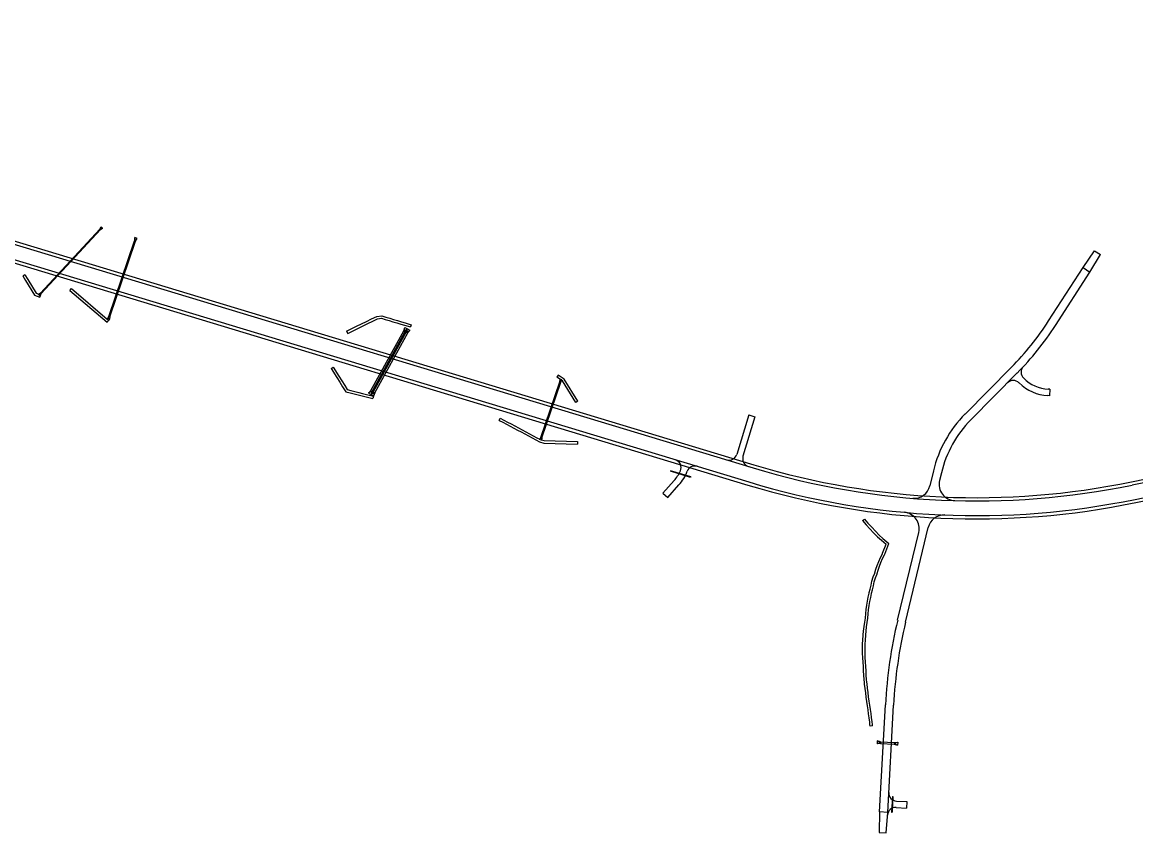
# Model space of a CAD drawing. Extents: x 978516 to 993312, y 1836504 to 1846212.
# Drawn here: x 981845 to 984578, y 1836928 to 1838917 of the extents above; entities that cross this region are included whole.
import ezdxf

# ---------------------------------------------------------------- set-up
doc = ezdxf.new("R2010")
doc.units = 0
for name, color, linetype in [('R_CONCRETE', 7, 'Continuous'), ('R_Drainage', 7, 'Continuous'), ('R_Proposed Road', 7, 'Continuous')]:
    doc.layers.add(name, color=color, linetype=linetype)

msp = doc.modelspace()

# ---------------------------------------------------------------- linework, layer by layer
at = {"layer": 'R_CONCRETE'}
for p, q in [((981961.6, 1838259.1), (981965.5, 1838263.7)), ((981961.6, 1838259.1), (982053, 1838181.2)), ((981965.5, 1838263.7), (982053.4, 1838188.7)), ((982053, 1838181.2), (982056.9, 1838185.7)), ((982640.9, 1838159.1), (982643.6, 1838153.7)), ((982602.9, 1838067.6), (982608, 1838070.8)), ((983159.9, 1838051.3), (983156.5, 1838046.3)), ((983208.8, 1837987.3), (983203.7, 1837984.1)), ((983015.1, 1837940.2), (983017.8, 1837945.5)), ((983208, 1837888), (983207.8, 1837882)), ((983907.2, 1837694.2), (983911.7, 1837698.2)), ((983931.9, 1837190.7), (983925.9, 1837189.8))]:
    msp.add_line(p, q, dxfattribs=at)
for points in [[(982643.6, 1838153.7), (982668.1, 1838165.6), (982680.3, 1838171.6), (982692.6, 1838177.6), (982704.9, 1838183.6), (982716.7, 1838189.4), (982721.7, 1838190.1)], [(983203.7, 1837984.1), (983170.6, 1838036.9), (983156.5, 1838046.3)], [(983208.8, 1837987.3), (983175, 1838041.1), (983159.9, 1838051.3)], [(983015.1, 1837940.2), (983024.1, 1837935.5), (983033.1, 1837930.8), (983042.1, 1837926.1), (983051.1, 1837921.3), (983060.1, 1837916.5), (983069.1, 1837911.8), (983078.1, 1837907), (983087.1, 1837902.1), (983096.1, 1837897.3), (983105.1, 1837892.4), (983114.3, 1837887.4), (983124.7, 1837884.6), (983207.8, 1837882)], [(983017.8, 1837945.5), (983026.9, 1837940.8), (983035.9, 1837936.1), (983044.9, 1837931.4), (983053.9, 1837926.6), (983062.9, 1837921.8), (983071.9, 1837917.1), (983080.9, 1837912.2), (983089.9, 1837907.4), (983098.9, 1837902.6), (983107.9, 1837897.7), (983114.9, 1837893.9)], [(983119.2, 1837892.3), (983125.6, 1837890.6), (983208, 1837888)], [(983907.2, 1837694.2), (983916.2, 1837684.2), (983925.3, 1837674.1), (983934.4, 1837664.2), (983943.8, 1837654.2), (983953.5, 1837645.9), (983964.9, 1837636.5)], [(983911.7, 1837698.2), (983920.6, 1837688.2), (983929.7, 1837678.2), (983938.8, 1837668.3), (983948, 1837658.5), (983957.4, 1837650.5), (983972.1, 1837638.2)], [(983925.9, 1837189.8), (983925.5, 1837193.5), (983924.7, 1837200), (983923.3, 1837210.1), (983922.1, 1837220.1), (983920.7, 1837230.2), (983919.3, 1837240.2), (983917.7, 1837250.6), (983916.2, 1837261.3), (983914.9, 1837271.9), (983913.6, 1837282.5), (983912.3, 1837293.2), (983911.8, 1837297), (983911.1, 1837304.1), (983910.5, 1837314.9), (983909.8, 1837325.6), (983909.2, 1837336.4), (983908.6, 1837347.1), (983907.9, 1837358), (983907.5, 1837369), (983907.4, 1837379.9), (983907.4, 1837390.9), (983908.2, 1837401.8), (983908.9, 1837412.6), (983909, 1837414.2), (983909.8, 1837423.4), (983910.8, 1837434.5), (983913, 1837445.2), (983914.6, 1837455.3), (983915.3, 1837466), (983916.2, 1837476.5), (983917.9, 1837486.5), (983919.1, 1837496.6), (983921.3, 1837506.6), (983923.2, 1837516.4), (983923.6, 1837518.1), (983926, 1837526.3), (983928, 1837535.8), (983930.1, 1837545.8), (983933, 1837556.1), (983937.4, 1837565.5), (983937.7, 1837566.3), (983939.7, 1837574.8), (983943.5, 1837584.5), (983946.9, 1837594.1), (983951.1, 1837603.7), (983955.8, 1837613), (983956.3, 1837614.1), (983964.8, 1837636.6)], [(983931.9, 1837190.7), (983931.4, 1837194.2), (983930.6, 1837200.7), (983929.3, 1837210.8), (983928.1, 1837220.9), (983926.6, 1837231), (983925.3, 1837241.1), (983923.6, 1837251.5), (983922.2, 1837262), (983920.9, 1837272.6), (983919.5, 1837283.2), (983918.3, 1837293.9), (983917.8, 1837297.7), (983917.1, 1837304.6), (983916.5, 1837315.3), (983915.8, 1837326), (983915.2, 1837336.7), (983914.6, 1837347.5), (983913.9, 1837358.3), (983913.5, 1837369.1), (983913.4, 1837379.9), (983913.4, 1837390.7), (983914.2, 1837401.4), (983914.9, 1837412.1), (983915, 1837413.7), (983915.8, 1837422.9), (983916.7, 1837433.6), (983918.9, 1837444.1), (983920.6, 1837454.7), (983921.3, 1837465.5), (983922.2, 1837475.7), (983923.8, 1837485.6), (983925.1, 1837495.6), (983927.2, 1837505.4), (983929.1, 1837515.2), (983929.4, 1837516.6), (983931.8, 1837524.8), (983933.9, 1837534.6), (983935.9, 1837544.4), (983938.7, 1837554), (983943, 1837563.3), (983943.4, 1837564.7), (983945.4, 1837573), (983949.1, 1837582.4), (983952.5, 1837591.8), (983956.6, 1837601.2), (983961.1, 1837610.3), (983961.8, 1837611.7), (983971.9, 1837638.5)]]:
    msp.add_lwpolyline(points, dxfattribs=at)
at = {"layer": 'R_Drainage'}
for p, q in [((981889.9, 1838252.6), (982035.4, 1838409.6)), ((981891.3, 1838251.3), (982036.8, 1838408.2)), ((982035.4, 1838409.6), (982038.8, 1838414.7)), ((982035.4, 1838409.6), (982036.8, 1838408.2)), ((982036.8, 1838408.2), (982041.7, 1838412)), ((982038.8, 1838414.7), (982037.5, 1838412.1)), ((982038.8, 1838414.7), (982041.7, 1838412)), ((982041.7, 1838412), (982039.2, 1838410.6)), ((982056.9, 1838195), (982120.2, 1838380.5)), ((982059.7, 1838194), (982123, 1838379.5)), ((982121.4, 1838388.7), (982120.2, 1838380.5)), ((982123, 1838379.5), (982120.2, 1838380.5)), ((982127.1, 1838386.8), (982121.4, 1838388.7)), ((982121.4, 1838384.3), (982121.4, 1838388.7)), ((982123, 1838379.5), (982127.1, 1838386.8)), ((982124.4, 1838383.3), (982127.1, 1838386.8)), ((981851.3, 1838297.7), (981846.2, 1838294.6)), ((981889.9, 1838252.6), (981885, 1838248.8)), ((981885, 1838248.8), (981887.5, 1838250.3)), ((981885, 1838248.8), (981887.9, 1838246.1)), ((981891.3, 1838251.3), (981887.9, 1838246.1)), ((981887.9, 1838246.1), (981889.2, 1838248.8)), ((981888.3, 1838242.1), (981890.5, 1838247.6)), ((981889.9, 1838252.6), (981891.3, 1838251.3)), ((982052.8, 1838187.8), (982056.9, 1838195)), ((982055.5, 1838191.2), (982052.8, 1838187.8)), ((982058.5, 1838185.8), (982052.8, 1838187.8)), ((982059.7, 1838194), (982056.9, 1838195)), ((982059.7, 1838194), (982058.5, 1838185.8)), ((982058.5, 1838190.2), (982058.5, 1838185.8)), ((982799.4, 1838175), (982797.6, 1838169.3)), ((982700.3, 1838013.1), (982781.3, 1838160.3)), ((982703.8, 1838011.2), (982784.8, 1838158.4)), ((982706.4, 1838009.7), (982787.4, 1838156.9)), ((982709.9, 1838007.8), (982790.9, 1838155)), ((982781.3, 1838160.3), (982783.9, 1838168.2)), ((982781.3, 1838160.3), (982784.8, 1838158.4)), ((982784.8, 1838158.4), (982781.3, 1838160.3)), ((982783.1, 1838163.1), (982783.9, 1838168.2)), ((982783.9, 1838168.2), (982790, 1838164.8)), ((982784.8, 1838158.4), (982790, 1838164.8)), ((982786.2, 1838161.4), (982790, 1838164.8)), ((982787.4, 1838156.9), (982790, 1838164.8)), ((982787.4, 1838156.9), (982790.9, 1838155)), ((982790.9, 1838155), (982787.4, 1838156.9)), ((982789.3, 1838159.7), (982790, 1838164.8)), ((982790, 1838164.8), (982796.2, 1838161.4)), ((982790.9, 1838155), (982796.2, 1838161.4)), ((982792.3, 1838158.1), (982796.2, 1838161.4)), ((983164, 1838034.7), (983164.8, 1838040.9)), ((983169.5, 1838039.3), (983164.8, 1838040.9)), ((983164.9, 1838037), (983164.8, 1838040.9)), ((983166.4, 1838033.9), (983169.5, 1838039.3)), ((983167.1, 1838036.3), (983169.5, 1838039.3)), ((982700.3, 1838013.1), (982695, 1838006.7)), ((982698.9, 1838010), (982695, 1838006.7)), ((982700.3, 1838013.1), (982703.8, 1838011.2)), ((982700.3, 1838013.1), (982703.8, 1838011.2)), ((982703.8, 1838011.2), (982701.1, 1838003.3)), ((983117.5, 1837898.4), (983164, 1838034.7)), ((983119.9, 1837897.6), (983166.4, 1838033.9)), ((983164, 1838034.7), (983166.4, 1838033.9)), ((983166.4, 1838033.9), (983164, 1838034.7)), ((982695, 1838006.7), (982701.1, 1838003.3)), ((982706.4, 1838009.7), (982701.1, 1838003.3)), ((982701.9, 1838008.4), (982701.1, 1838003.3)), ((982705, 1838006.7), (982701.1, 1838003.3)), ((982701.1, 1838003.3), (982707.3, 1837999.9)), ((982707.1, 1837999.4), (982705.6, 1837993.5)), ((982706.4, 1838009.7), (982709.9, 1838007.8)), ((982706.4, 1838009.7), (982709.9, 1838007.8)), ((982709.9, 1838007.8), (982707.3, 1837999.9)), ((982708, 1838005), (982707.3, 1837999.9)), ((983117.5, 1837898.4), (983114.4, 1837893)), ((983116.8, 1837896.1), (983114.4, 1837893)), ((983119.1, 1837891.4), (983114.4, 1837893)), ((983119.9, 1837897.6), (983117.5, 1837898.4)), ((983117.5, 1837898.4), (983119.9, 1837897.6)), ((983119, 1837895.3), (983119.1, 1837891.4)), ((983119.9, 1837897.6), (983119.1, 1837891.4)), ((983435.9, 1837816.8), (983435.5, 1837815.3)), ((983485.3, 1837800.3), (983435.5, 1837815.3)), ((983485.7, 1837801.7), (983435.9, 1837816.8)), ((983485.7, 1837801.7), (983485.3, 1837800.3)), ((983943.1, 1837153.8), (983942.7, 1837146.3)), ((983948, 1837147.9), (983942.7, 1837146.3)), ((983951.1, 1837147.3), (983942.7, 1837146.3)), ((983951.4, 1837151.8), (983943.1, 1837153.8)), ((983948.2, 1837151.6), (983943.1, 1837153.8)), ((983951.4, 1837151.8), (983951.1, 1837147.3)), ((983951.1, 1837147.3), (983985.1, 1837145.5)), ((983951.4, 1837151.8), (983985.3, 1837150)), ((983985.3, 1837150), (983985.1, 1837145.5)), ((983985.1, 1837145.5), (983993.3, 1837143.5)), ((983985.3, 1837150), (983993.7, 1837151)), ((983988.2, 1837145.7), (983993.3, 1837143.5)), ((983988.4, 1837149.4), (983993.7, 1837151)), ((983993.7, 1837151), (983993.3, 1837143.5)), ((983980.4, 1837017.3), (983978.4, 1836979.3)), ((983981.9, 1837017.2), (983979.9, 1836979.2)), ((983980.4, 1837017.3), (983981.9, 1837017.2)), ((983978.4, 1836979.3), (983979.9, 1836979.2))]:
    msp.add_line(p, q, dxfattribs=at)
for points in [[(981846.2, 1838294.6), (981853.1, 1838283.1), (981874.5, 1838247.6), (981888.3, 1838242.1)], [(981851.3, 1838297.7), (981858.3, 1838286.2), (981878.6, 1838252.4), (981885.8, 1838249.5)], [(981889.2, 1838248.1), (981890.5, 1838247.6)], [(982640.9, 1838159.1), (982665.4, 1838171), (982677.7, 1838177), (982689.9, 1838182.9), (982702.2, 1838189), (982714.9, 1838195.2), (982727, 1838196.9), (982737.2, 1838193.8), (982746.7, 1838190.8), (982756.3, 1838187.9), (982765.8, 1838185), (982775.4, 1838182.1), (982785, 1838179.3), (982799.4, 1838175)], [(982643.6, 1838153.7), (982668.1, 1838165.6), (982680.3, 1838171.6), (982692.6, 1838177.6), (982704.9, 1838183.6), (982716.7, 1838189.4), (982726.5, 1838190.8), (982735.4, 1838188), (982745, 1838185.1), (982754.5, 1838182.2), (982764.1, 1838179.3), (982773.7, 1838176.4), (982783.3, 1838173.5), (982797.6, 1838169.3)], [(982602.9, 1838067.6), (982617, 1838045.2), (982624, 1838033.9), (982631.1, 1838022.7), (982638.8, 1838010.4), (982649.7, 1838007.7), (982659.4, 1838005.3), (982669.1, 1838002.9), (982678.8, 1838000.4), (982688.5, 1837997.9), (982705.6, 1837993.5)], [(982608, 1838070.8), (982622.1, 1838048.4), (982629.1, 1838037.1), (982636.2, 1838025.9), (982642.6, 1838015.6), (982651.1, 1838013.5), (982660.8, 1838011.1), (982670.6, 1838008.7), (982680.3, 1838006.2), (982690, 1838003.8), (982707.1, 1837999.4)]]:
    msp.add_lwpolyline(points, dxfattribs=at)
for centre, radius, start, end in [((982038.6, 1838411.6), 1.17, 154.6978, 299.638), ((982123.1, 1838384.3), 1.67, 180.2105, 322.1253), ((981888.1, 1838249.3), 1.17, 334.6978, 119.638), ((982056.8, 1838190.2), 1.67, 0.2105, 142.1253), ((982785, 1838162.8), 1.83, 171.4866, 310.8494), ((982791.1, 1838159.5), 1.83, 171.4866, 310.8494), ((982700.1, 1838008.6), 1.83, 351.4864, 130.8493), ((983166.1, 1838037.1), 1.25, 180.9871, 321.3488), ((982706.2, 1838005.3), 1.83, 351.4864, 130.8493), ((983117.8, 1837895.3), 1.25, 0.987, 141.3488), ((983947.4, 1837149.8), 2, 286.7581, 67.0752), ((983989, 1837147.5), 2, 106.7581, 247.0752)]:
    msp.add_arc(centre, radius, start, end, dxfattribs=at)
at = {"layer": 'R_Proposed Road'}
for p, q in [((984567.2, 1837789.5), (990028.6, 1838916.9)), ((984568.8, 1837781.7), (990030.2, 1838909.1)), ((984576.1, 1837746.4), (990037.5, 1838873.9)), ((984577.7, 1837738.6), (990039.1, 1838866)), ((981406.9, 1838507.1), (983640.8, 1837831.3)), ((981404.5, 1838499.5), (983638.5, 1837823.6)), ((981391.8, 1838457.4), (983625.8, 1837781.5)), ((981394.1, 1838465), (983628.1, 1837789.2)), ((984448.6, 1838315.1), (984476.9, 1838356.3)), ((984465.4, 1838304.2), (984491, 1838347.2)), ((984476.9, 1838356.3), (984491, 1838347.2)), ((984363.9, 1838184.1), (984448.6, 1838315.1)), ((984448.6, 1838315.1), (984465.4, 1838304.2)), ((984380.7, 1838173.2), (984465.4, 1838304.2)), ((984158.9, 1837955.8), (984272.6, 1838070.5)), ((984173.2, 1837941.8), (984286.8, 1838056.5)), ((984302, 1838044.2), (984302.7, 1838043.5)), ((984367.1, 1838016.8), (984363.1, 1838016.9)), ((984367.1, 1838016.8), (984366.3, 1838000.8)), ((984366.3, 1838000.8), (984362.4, 1838001)), ((983627.8, 1837953.6), (983598.4, 1837856.7)), ((983643, 1837948.6), (983613.7, 1837852)), ((983627.8, 1837953.6), (983643, 1837948.6)), ((983417.2, 1837761.8), (983444.6, 1837792.4)), ((984081.3, 1837816.3), (984072.5, 1837779.6)), ((984100.7, 1837811.6), (984096.2, 1837792.6)), ((983429, 1837751), (983456.5, 1837781.7)), ((983417.2, 1837761.8), (983429, 1837751)), ((983993.4, 1837449.9), (984045.1, 1837665.5)), ((984012.9, 1837445.2), (984068.6, 1837677.5)), ((983949.1, 1836979.4), (983963.3, 1837242.6)), ((983969.1, 1836978.4), (983983.2, 1837241.5)), ((983990.6, 1837006.2), (984015.7, 1837004.9)), ((984015.7, 1837004.9), (984015.3, 1836988.9)), ((983949.1, 1836979.4), (983948, 1836929.4)), ((983969.1, 1836978.4), (983949.1, 1836979.4)), ((983965, 1836928.5), (983969.1, 1836978.4)), ((983989.5, 1836990.3), (984015.3, 1836988.9)), ((983948, 1836929.4), (983965, 1836928.5))]:
    msp.add_line(p, q, dxfattribs=at)
for centre, radius, start, end in [((983770.9, 1838567.5), 706.2, 315.2714, 327.1139), ((983770.9, 1838567.5), 726.2, 315.2714, 327.1139), ((984316.3, 1838058.3), 20, 136.9613, 224.625), ((984277.1, 1838018.2), 20, 45.2714, 135.2714), ((984367.5, 1838108.8), 92, 225.2714, 267.2714), ((984367.5, 1838108.8), 108, 225.2714, 267.2714), ((984369.6, 1837747.2), 296.5, 135.2714, 166.5199), ((984369.6, 1837747.2), 276.5, 135.2714, 166.5199), ((983579.3, 1837862.5), 20, 253.1679, 343.1679), ((983632.9, 1837846.2), 20, 163.1679, 253.1679), ((983441.9, 1837824.6), 20, 336.1594, 73.1679), ((983495.7, 1837808.3), 20, 73.1679, 159.2323), ((984186.3, 1839634.4), 1891.9, 253.1679, 281.6644), ((984186.3, 1839634.4), 1883.9, 253.1679, 281.6644), ((983376.1, 1837853.7), 92, 318.1679, 336.1594), ((983376.1, 1837853.7), 108, 318.1679, 339.2323), ((984135.1, 1837783.3), 40, 166.5199, 268.413), ((984186.3, 1839634.4), 1935.9, 253.1679, 281.6644), ((984186.3, 1839634.4), 1927.9, 253.1679, 281.6644), ((984033.6, 1837788.9), 40, 265.2678, 346.5199), ((984006.2, 1837674.8), 40, 346.5199, 84.7484), ((984107.5, 1837668.2), 40, 87.7026, 166.5199), ((985117.5, 1837180.4), 1155.9, 166.5199, 176.9167), ((985117.5, 1837180.4), 1135.9, 166.5199, 176.9167), ((983991.7, 1837026.2), 20, 176.9167, 266.9167), ((983988.5, 1836970.3), 20, 86.9167, 175.4073)]:
    msp.add_arc(centre, radius, start, end, dxfattribs=at)

doc.saveas('drawing.dxf')
